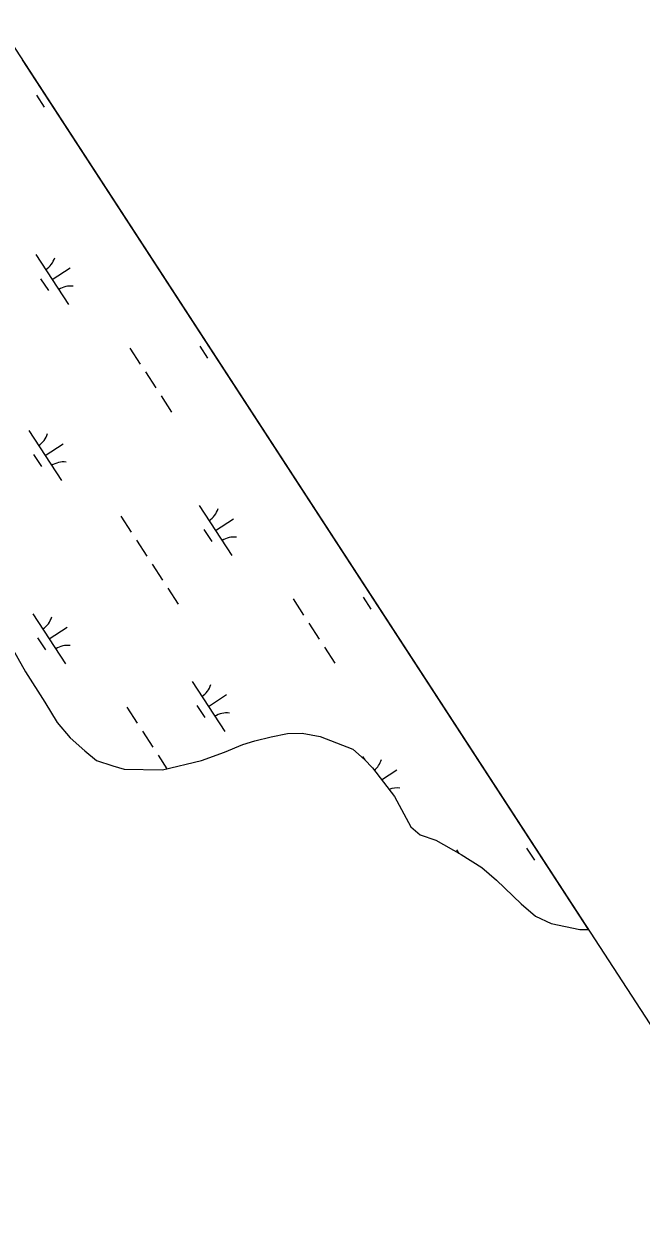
# Model space of a CAD drawing. Extents: x 3953924 to 3974542, y 193747 to 216192.
# Drawn here: x 3971151 to 3971668, y 202861 to 203863 of the extents above; entities that cross this region are included whole.
import ezdxf

# ---------------------------------------------------------------- set-up
doc = ezdxf.new("R2010")
doc.units = 0
doc.layers.add('V-GRID-FRAM', color=7, linetype='Continuous')
doc.layers.add('V-WETL-SWMP', color=7, linetype='Continuous')

msp = doc.modelspace()

# ---------------------------------------------------------------- linework, layer by layer
at = {"layer": 'V-GRID-FRAM'}
msp.add_lwpolyline([(3964669.3, 213787.9), (3972946, 201072.9), (3966057, 196668.5), (3957950.8, 209463.9), (3964669.3, 213787.9)], dxfattribs=at)
at = {"layer": 'V-WETL-SWMP'}
for p, q in [((3971623.6, 203104.4), (3971149.2, 203833.3)), ((3971161, 203803.6), (3971167.5, 203793.6)), ((3971160.6, 203670.1), (3971187.9, 203628.2)), ((3971174.2, 203649.1), (3971189.3, 203658.9)), ((3971164.5, 203649.9), (3971171, 203639.9)), ((3971297.9, 203593.3), (3971304.5, 203583.3)), ((3971239.3, 203591.8), (3971248, 203578.4)), ((3971252.3, 203571.7), (3971261.1, 203558.3)), ((3971265.4, 203551.6), (3971274.2, 203538.1)), ((3971154.6, 203522.7), (3971181.9, 203480.8)), ((3971158.5, 203502.6), (3971165.1, 203492.5)), ((3971168.2, 203501.8), (3971183.3, 203511.6)), ((3971297.5, 203459.8), (3971324.8, 203417.8)), ((3971231.7, 203450.8), (3971240.4, 203437.4)), ((3971311.1, 203438.8), (3971326.2, 203448.6)), ((3971301.4, 203439.6), (3971307.9, 203429.6)), ((3971244.8, 203430.7), (3971253.5, 203417.3)), ((3971257.9, 203410.6), (3971266.6, 203397.2)), ((3971271, 203390.5), (3971279.7, 203377.1)), ((3971434.8, 203383), (3971441.4, 203372.9)), ((3971376.2, 203381.5), (3971384.9, 203368)), ((3971158.1, 203369), (3971185.4, 203327.1)), ((3971132.6, 203354.9), (3971151.8, 203320.3)), ((3971171.7, 203348.1), (3971186.8, 203357.9)), ((3971389.3, 203361.3), (3971398, 203347.9)), ((3971162, 203348.9), (3971168.5, 203338.8)), ((3971402.3, 203341.2), (3971411.1, 203327.8)), ((3971151.8, 203320.3), (3971167.9, 203295)), ((3971291.5, 203312.4), (3971318.8, 203270.5)), ((3971167.9, 203295), (3971178.4, 203278)), ((3971295.4, 203292.3), (3971302, 203282.2)), ((3971305.2, 203291.4), (3971320.2, 203301.3)), ((3971236.8, 203290.7), (3971245.5, 203277.3)), ((3971178.4, 203278), (3971189.3, 203265.2)), ((3971189.3, 203265.2), (3971201.5, 203254.2)), ((3971249.8, 203270.6), (3971258.6, 203257.2)), ((3971334, 203259.5), (3971344, 203262.7)), ((3971344, 203262.7), (3971357.7, 203266)), ((3971357.7, 203266), (3971371.3, 203268.6)), ((3971371.3, 203268.6), (3971383.8, 203268.9)), ((3971383.8, 203268.9), (3971398.7, 203266.3)), ((3971398.7, 203266.3), (3971426.3, 203255.6)), ((3971201.5, 203254.2), (3971211.2, 203246)), ((3971299.2, 203246.2), (3971318.7, 203253.2)), ((3971318.7, 203253.2), (3971334, 203259.5)), ((3971426.3, 203255.6), (3971436, 203246.9)), ((3971211.2, 203246), (3971225, 203241.6)), ((3971225, 203241.6), (3971234.5, 203238.8)), ((3971262.9, 203250.5), (3971270.3, 203239.2)), ((3971266.7, 203238.4), (3971299.2, 203246.2)), ((3971434.4, 203249.4), (3971436.2, 203246.7)), ((3971436, 203246.9), (3971442.7, 203239.9)), ((3971234.5, 203238.8), (3971266.7, 203238.4)), ((3971442.7, 203239.9), (3971461.1, 203215.9)), ((3971450.3, 203230), (3971463.1, 203238.3)), ((3971461.1, 203215.9), (3971474.7, 203190.6)), ((3971474.7, 203190.6), (3971482.6, 203183.7)), ((3971482.6, 203183.7), (3971495.8, 203179.2)), ((3971495.8, 203179.2), (3971516.9, 203167.2)), ((3971571.7, 203172.7), (3971578.3, 203162.6)), ((3971513.1, 203171.1), (3971514.9, 203168.3)), ((3971516.9, 203167.2), (3971534.4, 203156.3)), ((3971534.4, 203156.3), (3971546.5, 203145.8)), ((3971546.5, 203145.8), (3971567.2, 203126.1)), ((3971567.2, 203126.1), (3971579.3, 203115.6)), ((3971579.3, 203115.6), (3971592.5, 203109.4)), ((3971592.5, 203109.4), (3971616.4, 203104.6)), ((3971616.4, 203104.6), (3971623.6, 203104.4))]:
    msp.add_line(p, q, dxfattribs=at)
for centre, start, end in [((3971159.4, 203672.4), 302.2901, 343.8338), ((3971189.5, 203626.1), 82.2901, 123.8337), ((3971153.4, 203525), 302.2901, 343.8338), ((3971183.5, 203478.7), 82.2901, 123.8337), ((3971296.3, 203462.1), 302.2901, 343.8338), ((3971326.4, 203415.8), 82.2901, 123.8337), ((3971156.9, 203371.3), 302.2901, 343.8338), ((3971187, 203325), 82.2901, 123.8337), ((3971290.3, 203314.7), 302.2901, 343.8338), ((3971320.4, 203268.4), 82.2901, 123.8337), ((3971433.2, 203251.8), 308.569, 343.8338), ((3971463.3, 203205.5), 82.2901, 112.3971)]:
    msp.add_arc(centre, 17.6, start, end, dxfattribs=at)

doc.saveas('drawing.dxf')
